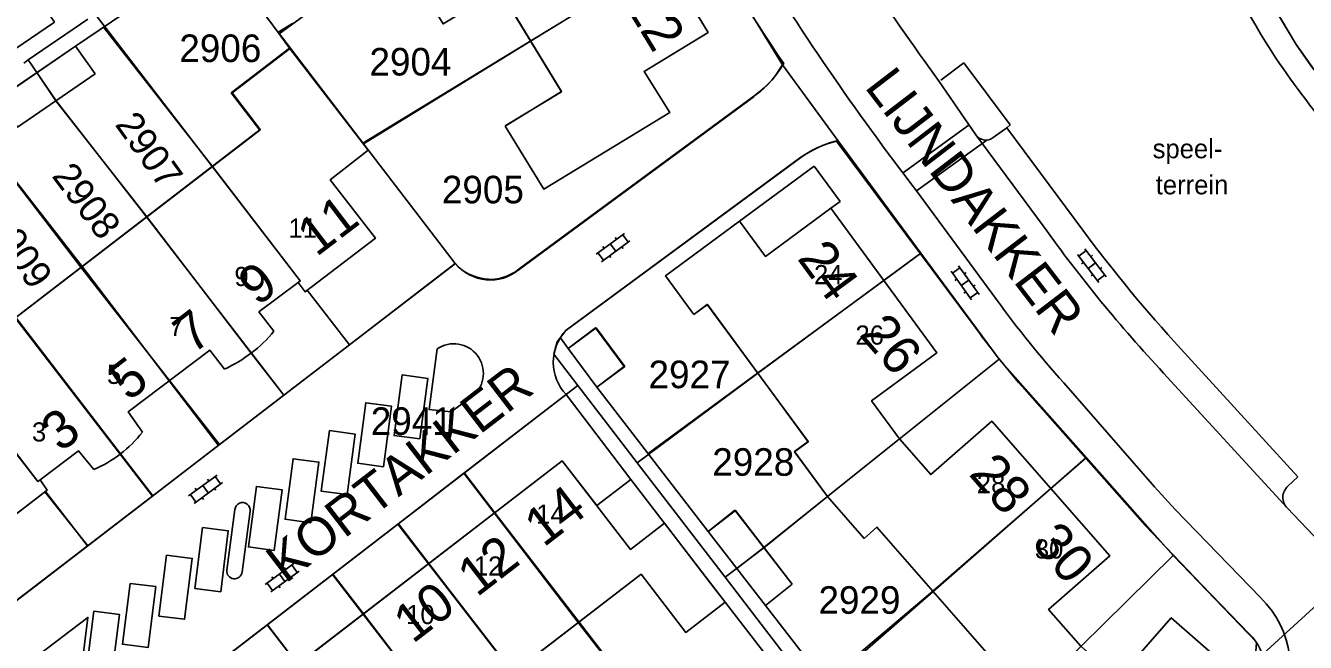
# Model space of a CAD drawing. Extents: x 148816 to 151297, y 399515 to 402500.
# Drawn here: x 150784 to 150867.6, y 400757.3 to 400797.6 of the extents above; entities that cross this region are included whole.
import ezdxf

# ---------------------------------------------------------------- set-up
doc = ezdxf.new("R2010")
doc.units = 0
for name, color, linetype in [('B01 Hoofdgebouw  [T] Norm', 7, 'Continuous'), ('B01 hoofgebouw', 7, 'Continuous'), ('B02 Bijgebouw  [D] Norm', 7, 'Continuous'), ('B07 Tussenmuur  [T] Norm', 7, 'Continuous'), ('G01 perceelsgrens', 7, 'Continuous'), ('S02 Open verharding  Norm', 7, 'Continuous'), ('T01 Muur  [T] Gem', 7, 'Continuous'), ('T04 Haag heg  [D] Gem', 7, 'Continuous'), ('V00 Kant verharding algemeen  [T] Norm', 7, 'Continuous'), ('V00 Kant verharding algemeen secundair  [T] Gem', 7, 'Continuous'), ('Z01 perceelnummer', 7, 'Continuous'), ('Z02 huisnummer', 7, 'Continuous'), ('Z02 Huisnummer  [Tekst] Norm', 7, 'Continuous'), ('Z06 straatnaam', 7, 'Continuous'), ('Z19 Overige Tekst  [Tekst] Gem', 7, 'Continuous')]:
    doc.layers.add(name, color=color, linetype=linetype)

msp = doc.modelspace()

# ---------------------------------------------------------------- linework, layer by layer
at = {"layer": 'B01 Hoofdgebouw  [T] Norm'}
for p, q in [((150828.57, 400797.17), (150822.79, 400806.65)), ((150819.01, 400793.296), (150814.94, 400799.972)), ((150824.39, 400794.62), (150828.57, 400797.17)), ((150797.447, 400793.218), (150801.254, 400796.142)), ((150801.254, 400796.142), (150806.37, 400789.48)), ((150826.07, 400791.93), (150824.39, 400794.62)), ((150799.311, 400790.79), (150797.447, 400793.218)), ((150819.01, 400793.296), (150815.331, 400791.053)), ((150817.85, 400786.92), (150826.07, 400791.93)), ((150799.311, 400790.79), (150775.922, 400772.827)), ((150815.331, 400791.053), (150817.85, 400786.92)), ((150803.91, 400787.54), (150806.37, 400789.48)), ((150806.85, 400783.73), (150803.91, 400787.54)), ((150836.58, 400785.69), (150832.31, 400782.54)), ((150843.51, 400776.25), (150836.58, 400785.69)), ((150830.61, 400784.84), (150825.78, 400781.27)), ((150832.31, 400782.54), (150830.61, 400784.84)), ((150802.26, 400780.23), (150806.85, 400783.73)), ((150799.25, 400778.92), (150801.81, 400780.84)), ((150801.81, 400780.84), (150802.26, 400780.23)), ((150825.78, 400781.27), (150827.63, 400778.75)), ((150800.23, 400777.65), (150799.25, 400778.92)), ((150828.517, 400779.401), (150827.63, 400778.75)), ((150828.517, 400779.401), (150835.095, 400770.443)), ((150790.72, 400772.39), (150796.04, 400776.42)), ((150796.04, 400776.42), (150797, 400775.18)), ((150839.238, 400773.114), (150843.51, 400776.25)), ((150841.06, 400770.631), (150839.238, 400773.114)), ((150791.64, 400771.06), (150790.72, 400772.39)), ((150843.101, 400768.29), (150847.09, 400771.78)), ((150854.79, 400762.98), (150847.09, 400771.78)), ((150835.095, 400770.443), (150834.21, 400769.79)), ((150841.06, 400770.631), (150843.101, 400768.29)), ((150784.96, 400767.94), (150787.46, 400769.85)), ((150787.46, 400769.85), (150788.48, 400768.62)), ((150834.21, 400769.79), (150836.37, 400766.86)), ((150819.05, 400769.19), (150794.12, 400750)), ((150821.299, 400766.267), (150819.05, 400769.19)), ((150785.42, 400767.27), (150784.96, 400767.94)), ((150823.522, 400767.978), (150821.299, 400766.267)), ((150829.695, 400759.959), (150823.522, 400767.978)), ((150780.86, 400763.77), (150785.42, 400767.27)), ((150836.37, 400766.86), (150838.75, 400764.13)), ((150839.594, 400764.866), (150838.75, 400764.13)), ((150839.594, 400764.866), (150846.89, 400756.492)), ((150850.801, 400759.49), (150854.79, 400762.98)), ((150824.2, 400761.787), (150808.887, 400750)), ((150824.2, 400761.787), (150827.128, 400757.983)), ((150827.128, 400757.983), (150829.695, 400759.959)), ((150852.908, 400757.082), (150850.801, 400759.49)), ((150855.314, 400754.967), (150858.81, 400758.95)), ((150863.31, 400755), (150858.81, 400758.95))]:
    msp.add_line(p, q, dxfattribs=at)
for centre, radius, start, end in [((150793.194, 400783.504), 9.153, 294.57122, 320.23949), ((150785.169, 400776.174), 8.248, 293.66701, 321.68017)]:
    msp.add_arc(centre, radius, start, end, dxfattribs=at)
at = {"layer": 'B01 hoofgebouw'}
for points in [[(150815.331, 400791.053), (150817.85, 400786.92), (150826.07, 400791.93), (150824.39, 400794.62), (150828.57, 400797.17), (150822.79, 400806.65), (150818.615, 400804.104), (150816.989, 400806.797), (150815.502, 400809.539), (150819.8, 400811.87), (150814.49, 400821.66), (150810.2, 400819.333), (150808.738, 400822.041), (150807.367, 400824.812), (150811.75, 400826.98), (150806.81, 400836.97), (150802.47, 400834.85), (150801.04, 400837.65), (150792.4, 400833.41), (150794.553, 400829.065)], [(150794.558, 400829.073), (150798.404, 400830.986), (150801.883, 400823.992), (150798.02, 400822.07), (150800.2, 400817.66), (150802.52, 400813.31), (150806.315, 400815.376), (150810.055, 400808.506), (150806.26, 400806.44), (150808.65, 400802.03), (150811.273, 400797.719), (150814.946, 400799.953), (150819, 400793.29), (150815.327, 400791.056)], [(150785.9, 400797.84), (150784.66, 400799.68), (150782.064, 400797.943), (150783.31, 400796.08), (150785.9, 400797.84)], [(150803.325, 400793.445), (150801.304, 400796.137), (150797.495, 400793.211), (150799.33, 400790.823), (150775.917, 400772.83), (150774.081, 400775.219), (150770.289, 400772.304), (150773.398, 400768.258), (150775.921, 400770.197), (150777.815, 400767.735)], [(150788.55, 400794.45), (150787.27, 400796.27), (150782.224, 400792.823), (150783.49, 400790.97), (150788.55, 400794.45)], [(150803.325, 400793.445), (150806.37, 400789.48), (150803.91, 400787.54), (150806.85, 400783.73), (150802.26, 400780.23), (150801.81, 400780.84), (150799.25, 400778.92), (150800.23, 400777.65)], [(150852.292, 400751.083), (150856.6, 400747.32), (150863.31, 400755), (150858.81, 400758.95), (150855.314, 400754.967), (150852.908, 400757.082), (150850.801, 400759.49), (150854.79, 400762.98), (150847.09, 400771.78), (150843.101, 400768.29), (150841.06, 400770.631), (150839.238, 400773.114), (150843.51, 400776.25), (150836.58, 400785.69), (150832.31, 400782.54), (150830.61, 400784.84), (150825.78, 400781.27), (150827.63, 400778.75)], [(150827.63, 400778.75), (150828.525, 400779.407), (150835.108, 400770.439), (150834.221, 400769.788), (150836.37, 400766.86), (150838.75, 400764.13), (150839.593, 400764.865), (150846.888, 400756.492), (150846.06, 400755.77), (150848.62, 400752.83), (150851.57, 400750.25), (150852.301, 400751.086)], [(150823.125, 400775.342), (150821.31, 400774), (150819.44, 400776.53), (150821.255, 400777.872), (150823.125, 400775.342)], [(150797, 400775.18), (150796.04, 400776.42), (150790.72, 400772.39), (150791.64, 400771.06)], [(150797, 400775.18), (150796.04, 400776.42), (150790.72, 400772.39), (150791.64, 400771.06)], [(150788.48, 400768.62), (150787.46, 400769.85), (150784.96, 400767.94), (150785.42, 400767.27), (150780.86, 400763.77), (150777.815, 400767.735)], [(150794.071, 400734.441), (150791.023, 400738.403), (150793.273, 400740.135), (150788.82, 400745.92), (150819.05, 400769.19), (150823.507, 400763.399), (150825.73, 400765.11), (150828.779, 400761.148)], [(150834.05, 400761.14), (150832.31, 400759.75), (150828.58, 400764.58), (150830.349, 400765.943), (150834.05, 400761.14)], [(150794.98, 400733.26), (150797.55, 400735.23), (150794.62, 400739.038), (150824.191, 400761.787), (150827.115, 400757.987), (150829.68, 400759.96)], [(150829.68, 400759.96), (150828.779, 400761.148)]]:
    msp.add_lwpolyline(points, dxfattribs=at)
for centre, radius, start, end in [((150793.203, 400783.493), 9.139, 294.55185, 320.25886), ((150793.203, 400783.493), 9.139, 294.55185, 320.25886), ((150785.14, 400776.211), 8.293, 293.74589, 321.60129), ((150785.169, 400776.174), 8.247, 293.66657, 321.68062)]:
    msp.add_arc(centre, radius, start, end, dxfattribs=at)
at = {"layer": 'B02 Bijgebouw  [D] Norm'}
for p, q in [((150783.31, 400796.08), (150785.9, 400797.84)), ((150787.27, 400796.27), (150782.221, 400792.816)), ((150788.55, 400794.45), (150787.27, 400796.27)), ((150783.49, 400790.97), (150788.55, 400794.45)), ((150784.745, 400794.543), (150786.001, 400792.707)), ((150821.22, 400777.87), (150819.44, 400776.53)), ((150821.22, 400777.87), (150823.09, 400775.34)), ((150819.44, 400776.53), (150821.31, 400774)), ((150823.09, 400775.34), (150821.31, 400774)), ((150828.58, 400764.58), (150830.32, 400765.97)), ((150830.32, 400765.97), (150834.05, 400761.14)), ((150828.58, 400764.58), (150832.31, 400759.75)), ((150830.445, 400762.165), (150832.207, 400763.526)), ((150832.31, 400759.75), (150834.05, 400761.14))]:
    msp.add_line(p, q, dxfattribs=at)
at = {"layer": 'B07 Tussenmuur  [T] Norm'}
for p, q in [((150825.68, 400801.91), (150816.989, 400796.611)), ((150791.925, 400785.118), (150798.75, 400776.231)), ((150793.38, 400774.405), (150787.715, 400781.884)), ((150840.045, 400780.97), (150831.806, 400774.921)), ((150783.38, 400778.555), (150790.218, 400769.652)), ((150841.06, 400770.631), (150836.37, 400766.86)), ((150850.94, 400767.38), (150843.268, 400760.667)), ((150820.147, 400758.665), (150814.653, 400765.803)), ((150815.844, 400755.353), (150810.35, 400762.491)), ((150811.565, 400752.06), (150806.071, 400759.198))]:
    msp.add_line(p, q, dxfattribs=at)
for points in [[(150801.81, 400780.84), (150801.944, 400780.943), (150796.21, 400788.409)], [(150784.96, 400767.94), (150784.825, 400767.836), (150779.111, 400775.276)]]:
    msp.add_lwpolyline(points, dxfattribs=at)
at = {"layer": 'G01 perceelsgrens'}
for points in [[(150861.993, 400805.158), (150862.94, 400803.83), (150864.94, 400799.78), (150866.95, 400796.38), (150868.072, 400794.786)], [(150806.077, 400789.899), (150816.983, 400796.604), (150828.257, 400803.524)], [(150828.257, 400803.524), (150833.42, 400795.04)], [(150784.193, 400795.369), (150788.077, 400798.037)], [(150788.552, 400798.363), (150801.946, 400780.942), (150801.81, 400780.84), (150802.26, 400780.23), (150802.395, 400780.333), (150805.159, 400776.762)], [(150806.077, 400789.899), (150800.5, 400797.183), (150801.445, 400797.745)], [(150783.892, 400795.162), (150784.193, 400795.369)], [(150784.193, 400795.369), (150786.011, 400792.704), (150791.913, 400785.123), (150800.882, 400773.477)], [(150812.07, 400782.07), (150812.262, 400781.851), (150812.583, 400781.6), (150812.962, 400781.371), (150813.47, 400781.178), (150813.967, 400781.064), (150814.489, 400781.041), (150814.948, 400781.097), (150815.434, 400781.25), (150816.002, 400781.54), (150816.23, 400781.72), (150831.56, 400793), (150832.166, 400793.477), (150832.477, 400793.763), (150832.737, 400794.05), (150832.977, 400794.347), (150833.343, 400794.91), (150833.42, 400795.04)], [(150833.42, 400795.04), (150837.03, 400790.1)], [(150779.634, 400792.238), (150787.627, 400781.829), (150796.682, 400770.251)], [(150806.077, 400789.899), (150812.07, 400782.07)], [(150820.061, 400774.111), (150818.495, 400776.148), (150818.72, 400776.97), (150819.29, 400777.71), (150834.62, 400789), (150835.01, 400789.269), (150835.344, 400789.454), (150835.725, 400789.649), (150836.159, 400789.82), (150836.567, 400789.97), (150836.887, 400790.07), (150837.03, 400790.1)], [(150837.03, 400790.1), (150842.46, 400782.756)], [(150775.17, 400789.171), (150775.862, 400788.47), (150777.124, 400786.606), (150783.341, 400778.536), (150792.292, 400766.879)], [(150770.596, 400787.277), (150779.055, 400775.242), (150784.817, 400767.831), (150784.96, 400767.94), (150785.42, 400767.27), (150785.278, 400767.161), (150788.075, 400763.64)], [(150823.938, 400769.066), (150831.818, 400774.92), (150842.46, 400782.756)], [(150842.46, 400782.756), (150847.58, 400775.83)], [(150805.159, 400776.762), (150812.07, 400782.07)], [(150800.882, 400773.477), (150805.159, 400776.762)], [(150829.687, 400761.589), (150832.216, 400763.52), (150836.37, 400766.86), (150847.58, 400775.83)], [(150847.58, 400775.83), (150853.262, 400769.412)], [(150812.625, 400768.38), (150820.061, 400774.111)], [(150820.061, 400774.111), (150823.938, 400769.066)], [(150796.682, 400770.251), (150800.882, 400773.477)], [(150864.29, 400756.12), (150883.26, 400773.46)], [(150792.292, 400766.879), (150796.682, 400770.251)], [(150823.938, 400769.066), (150829.687, 400761.589)], [(150834.893, 400753.601), (150843.236, 400760.684), (150853.262, 400769.412)], [(150853.262, 400769.412), (150858.92, 400763.02)], [(150808.321, 400765.062), (150812.625, 400768.38)], [(150812.625, 400768.38), (150820.09, 400758.631), (150827.148, 400749.558)], [(150788.075, 400763.64), (150792.292, 400766.879)], [(150804.057, 400761.776), (150808.321, 400765.062)], [(150808.321, 400765.062), (150821.297, 400748.262), (150823.552, 400745.989)], [(150780.25, 400757.63), (150788.075, 400763.64)], [(150842.597, 400746.847), (150844.208, 400748.623), (150848.62, 400752.83), (150852.908, 400757.064), (150858.92, 400763.02)], [(150858.92, 400763.02), (150864.36, 400757.34), (150864.29, 400756.12)], [(150799.787, 400758.484), (150804.057, 400761.776)], [(150804.057, 400761.776), (150811.537, 400752.052), (150819.431, 400741.899)], [(150829.687, 400761.589), (150833.83, 400756.2), (150832.939, 400755.315)], [(150795.518, 400755.194), (150799.787, 400758.484)], [(150799.787, 400758.484), (150807.265, 400748.765), (150814.029, 400739.944), (150815.639, 400738.164)]]:
    msp.add_lwpolyline(points, dxfattribs=at)
at = {"layer": 'S02 Open verharding  Norm'}
for p, q in [((150821.26, 400782.678), (150823.115, 400784.038)), ((150823.349, 400783.465), (150822.994, 400783.949)), ((150821.615, 400782.194), (150823.47, 400783.554)), ((150821.696, 400783.183), (150821.784, 400783.062)), ((150822.188, 400783.358), (150822.542, 400782.874)), ((150822.502, 400783.775), (150822.591, 400783.654)), ((150822.946, 400783.17), (150823.034, 400783.049)), ((150853.155, 400783.033), (150854.558, 400781.211)), ((150821.736, 400782.283), (150821.381, 400782.767)), ((150822.139, 400782.578), (150822.228, 400782.457)), ((150852.68, 400782.667), (150854.083, 400780.845)), ((150852.771, 400782.548), (150853.246, 400782.914)), ((150853.076, 400782.152), (150852.957, 400782.061)), ((150853.857, 400782.122), (150853.381, 400781.756)), ((150853.67, 400782.61), (150853.552, 400782.518)), ((150844.429, 400781.573), (150845.77, 400779.705)), ((150844.516, 400781.452), (150845.004, 400781.801)), ((150844.916, 400781.923), (150846.257, 400780.055)), ((150845.417, 400781.483), (150845.295, 400781.395)), ((150853.686, 400781.36), (150853.568, 400781.268)), ((150853.992, 400780.964), (150854.467, 400781.33)), ((150854.281, 400781.817), (150854.162, 400781.726)), ((150844.808, 400781.045), (150844.686, 400780.958)), ((150845.587, 400780.989), (150845.099, 400780.639)), ((150846, 400780.67), (150845.878, 400780.583)), ((150845.391, 400780.233), (150845.269, 400780.145)), ((150845.682, 400779.827), (150846.17, 400780.176)), ((150794.658, 400766.896), (150796.513, 400768.256)), ((150795.9, 400767.993), (150795.989, 400767.872)), ((150796.747, 400767.683), (150796.392, 400768.167)), ((150795.013, 400766.412), (150796.868, 400767.772)), ((150795.094, 400767.401), (150795.182, 400767.28)), ((150795.586, 400767.576), (150795.94, 400767.092)), ((150796.344, 400767.388), (150796.432, 400767.267)), ((150795.134, 400766.501), (150794.779, 400766.985)), ((150795.537, 400766.796), (150795.626, 400766.675)), ((150799.664, 400761.119), (150801.519, 400762.479)), ((150800.906, 400762.216), (150800.995, 400762.095)), ((150801.753, 400761.906), (150801.398, 400762.39)), ((150800.019, 400760.635), (150801.874, 400761.995)), ((150800.1, 400761.624), (150800.188, 400761.503)), ((150800.592, 400761.799), (150800.946, 400761.315)), ((150801.35, 400761.611), (150801.438, 400761.49)), ((150800.14, 400760.724), (150799.785, 400761.208)), ((150800.543, 400761.019), (150800.632, 400760.898))]:
    msp.add_line(p, q, dxfattribs=at)
at = {"layer": 'T01 Muur  [T] Gem'}
for p, q in [((150866.955, 400796.368), (150864.947, 400799.767)), ((150869.215, 400793.188), (150866.955, 400796.368))]:
    msp.add_line(p, q, dxfattribs=at)
at = {"layer": 'T04 Haag heg  [D] Gem'}
for p, q in [((150789.106, 400797.51), (150796.21, 400788.409)), ((150816.989, 400796.611), (150806.026, 400789.928)), ((150786.001, 400792.707), (150791.925, 400785.118)), ((150780.237, 400791.463), (150787.715, 400781.884)), ((150840.045, 400780.97), (150842.429, 400782.719)), ((150805.153, 400776.762), (150802.406, 400780.341)), ((150800.868, 400773.472), (150798.75, 400776.231)), ((150831.806, 400774.921), (150824.653, 400769.668)), ((150796.607, 400770.201), (150793.38, 400774.405)), ((150792.322, 400766.912), (150790.218, 400769.652)), ((150850.94, 400767.38), (150853.209, 400769.366)), ((150812.659, 400768.392), (150814.653, 400765.803)), ((150788.051, 400763.634), (150785.319, 400767.193)), ((150836.37, 400766.86), (150832.207, 400763.526)), ((150808.357, 400765.079), (150810.35, 400762.491)), ((150804.079, 400761.785), (150806.071, 400759.198)), ((150843.268, 400760.667), (150836.461, 400754.736)), ((150799.799, 400758.489), (150801.79, 400755.903)), ((150820.147, 400758.665), (150826.559, 400750.335))]:
    msp.add_line(p, q, dxfattribs=at)
at = {"layer": 'V00 Kant verharding algemeen  [T] Norm'}
for p, q in [((150787.27, 400796.27), (150796.55, 400802.54)), ((150800.578, 400797.062), (150801.254, 400796.142)), ((150846.045, 400790.487), (150843.655, 400793.97)), ((150848.065, 400790.942), (150847.177, 400790.293)), ((150848.282, 400791.13), (150848.065, 400790.942)), ((150853.026, 400784.26), (150848.065, 400790.942)), ((150845.936, 400778.012), (150836.951, 400790.071)), ((150842.177, 400786.814), (150847.4, 400779.721)), ((150778.666, 400756.429), (150812.074, 400782.075)), ((150818.927, 400777.227), (150819.44, 400776.53)), ((150867.06, 400768.148), (150859.426, 400776.513)), ((150821.31, 400774), (150828.58, 400764.58)), ((150849.049, 400774.074), (150857.095, 400764.968)), ((150857.718, 400767.498), (150851.786, 400774.277)), ((150819.311, 400773.514), (150788.774, 400750)), ((150819.311, 400773.514), (150823.522, 400767.978)), ((150866.421, 400767.531), (150867.059, 400768.149)), ((150859.066, 400766.011), (150857.718, 400767.498)), ((150859.066, 400766.011), (150864.63, 400760.266)), ((150868.536, 400763.868), (150866.364, 400766.116)), ((150860.795, 400761.105), (150857.095, 400764.968)), ((150860.795, 400761.105), (150863.895, 400757.895)), ((150832.558, 400756.24), (150829.695, 400759.959)), ((150832.31, 400759.75), (150835.596, 400755.496))]:
    msp.add_line(p, q, dxfattribs=at)
for points in [[(150802.189, 400798.246), (150800.578, 400797.062), (150796.55, 400802.54)], [(150843.755, 400794.039), (150845.257, 400795.176), (150848.282, 400791.13)], [(150816.244, 400781.68), (150831.582, 400792.98)], [(150834.634, 400789.016), (150819.314, 400777.725)], [(150813.241, 400773.447), (150811.79, 400772.385), (150810.358, 400772.534), (150810.882, 400776.497)], [(150797.149, 400762.042), (150797.682, 400766.013)], [(150798.152, 400761.932), (150798.669, 400765.898)], [(150787.429, 400753.675), (150788.082, 400758.972), (150784.907, 400756.538)]]:
    msp.add_lwpolyline(points, dxfattribs=at)
for centre, radius, start, end in [((151017.561, 400918.464), 221.556, 209.86633, 213.82628), ((151089.83, 400972.253), 303.952, 212.56149, 215.91306), ((150917.033, 400828.826), 61.263, 203.62912, 212.96537), ((150990.084, 400900.179), 186.355, 211.42782, 217.46871), ((150916.459, 400829.941), 61.401, 214.13026, 226.60174), ((150827.426, 400798.718), 7.062, 305.8423, 329.4583), ((150846.705, 400790.939), 0.8, 214.40708, 306.16895), ((150838.768, 400783.01), 7.291, 104.4267, 124.53572), ((150928.842, 400840.376), 94.324, 216.50761, 222.6144), ((150814.358, 400783.979), 2.973, 219.80754, 309.36603), ((150902.475, 400819.604), 67.999, 215.91032, 221.80351), ((150891.846, 400811.105), 56.594, 215.78458, 220.86834), ((150821.513, 400775.618), 3.046, 136.23153, 223.68561), ((150811.973, 400774.903), 1.931, 311.06293, 124.39505), ((150867.066, 400766.796), 0.977, 131.26624, 224.1202), ((150798.178, 400765.974), 0.497, 351.18001, 175.52833), ((150797.651, 400761.995), 0.505, 174.56201, 352.82025), ((150860.049, 400755.603), 6.537, 329.85588, 45.51095), ((150861.737, 400755.597), 3.153, 316.42805, 46.80046)]:
    msp.add_arc(centre, radius, start, end, dxfattribs=at)
at = {"layer": 'V00 Kant verharding algemeen secundair  [T] Gem'}
for p, q in [((150841.321, 400788.017), (150845.61, 400791.12)), ((150846.043, 400790.486), (150850.447, 400784.526)), ((150842.175, 400786.817), (150846.766, 400790.138)), ((150830.61, 400784.84), (150835.485, 400788.437)), ((150835.485, 400788.437), (150837.183, 400786.135)), ((150837.183, 400786.135), (150836.58, 400785.69)), ((150858.304, 400774.926), (150866.364, 400766.116))]:
    msp.add_line(p, q, dxfattribs=at)
for points in [[(150809.753, 400770.618), (150810.281, 400774.572), (150808.599, 400774.797), (150808.071, 400770.843)], [(150807.381, 400768.804), (150807.909, 400772.758), (150806.227, 400772.983), (150805.699, 400769.029)], [(150805, 400766.985), (150805.528, 400770.939), (150803.846, 400771.164), (150803.318, 400767.21)], [(150802.635, 400765.153), (150803.163, 400769.107), (150801.481, 400769.332), (150800.953, 400765.378)], [(150800.243, 400763.341), (150800.771, 400767.295), (150799.089, 400767.52), (150798.561, 400763.566)], [(150795.571, 400764.831), (150795.075, 400760.856), (150796.754, 400760.647), (150797.25, 400764.622)], [(150793.212, 400763.027), (150792.716, 400759.052), (150794.395, 400758.843), (150794.891, 400762.818)], [(150790.837, 400761.187), (150790.341, 400757.212), (150792.02, 400757.003), (150792.516, 400760.978)], [(150788.466, 400759.372), (150787.97, 400755.397), (150789.649, 400755.188), (150790.145, 400759.163)]]:
    msp.add_lwpolyline(points, close=True, dxfattribs=at)
msp.add_arc((150927.423, 400839.51), 94.596, 215.53838, 223.0577, dxfattribs=at)

# ---------------------------------------------------------------- texts
at = {"layer": 'Z01 perceelnummer'}
for s, p in [('2906', (150794.052, 400795.23)), ('2904', (150806.465, 400794.35)), ('2905', (150811.191, 400786.004)), ('2927', (150824.682, 400773.935)), ('2941', (150806.55, 400770.884)), ('2928', (150828.842, 400768.215)), ('2929', (150835.776, 400759.203))]:
    msp.add_text(s, height=1.8, dxfattribs=at).set_placement(p)
for s, rotation, p in [('2907', 305.59763, (150789.806, 400791.145)), ('2908', 306.9959, (150785.681, 400787.78)), ('2909', 304.45248, (150781.359, 400784.691))]:
    msp.add_text(s, height=1.8, rotation=rotation, dxfattribs=at).set_placement(p)
at = {"layer": 'Z02 huisnummer'}
for s, rotation, p in [('22', 301.33721, (150823.113, 400798.914)), ('11', 37.31697, (150802.997, 400782.47)), ('24', 306.29696, (150834.341, 400782.401)), ('9', 37.60354, (150799.163, 400779.24)), ('7', 37.60354, (150794.92, 400776.105)), ('26', 311.06736, (150838.371, 400777.415)), ('5', 37.60354, (150790.74, 400773.035)), ('3', 37.60354, (150786.303, 400769.705)), ('28', 311.06736, (150845.531, 400768.305)), ('14', 37.60354, (150817.837, 400763.505)), ('30', 311.06736, (150849.617, 400763.786)), ('12', 37.60354, (150813.477, 400760.251)), ('10', 37.60354, (150809.293, 400757.211))]:
    msp.add_text(s, height=2.5, rotation=rotation, dxfattribs=at).set_placement(p)
at = {"layer": 'Z02 Huisnummer  [Tekst] Norm'}
for s, p in [('11', (150801.176, 400783.766)), ('9', (150797.649, 400780.603)), ('24', (150835.487, 400780.726)), ('7', (150793.403, 400777.342)), ('26', (150838.191, 400776.78)), ('5', (150789.328, 400774.213)), ('3', (150784.432, 400770.453)), ('28', (150846.112, 400767.076)), ('14', (150817.346, 400765.083)), ('30', (150849.901, 400762.812)), ('12', (150813.282, 400761.699)), ('10', (150808.861, 400758.528))]:
    msp.add_text(s, height=1.25, dxfattribs=at).set_placement(p)
at = {"layer": 'Z06 straatnaam'}
for s, rotation, p in [('LIJNDAKKER', 307.44284, (150838.734, 400793.601)), ('KORTAKKER', 37.52317, (150800.989, 400761.141))]:
    msp.add_text(s, height=2.5, rotation=rotation, dxfattribs=at).set_placement(p)
at = {"layer": 'Z19 Overige Tekst  [Tekst] Gem'}
for s, p in [('speel-', (150857.591, 400788.947)), ('terrein', (150857.794, 400786.59))]:
    msp.add_text(s, height=1.25, dxfattribs=at).set_placement(p)

doc.saveas('drawing.dxf')
